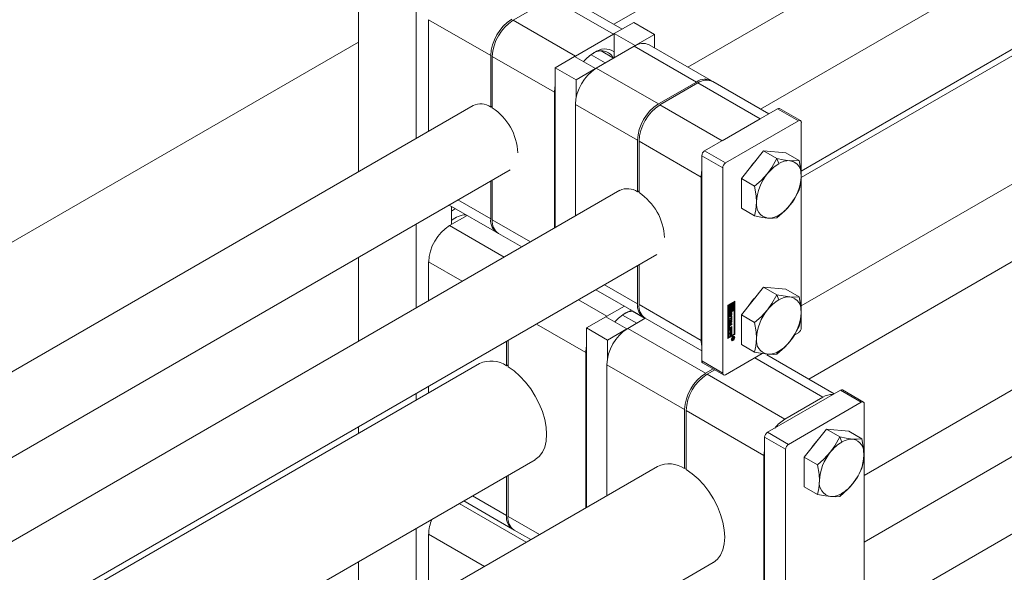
# Model space of a CAD drawing. Header units: millimetres. Extents: x 525 to 29324, y 175 to 20618.
# Tile 275 of 588: x 13758 to 14024, y 13848 to 13998. Entities that reach past the tile are written whole.
import ezdxf

# ---------------------------------------------------------------- set-up
doc = ezdxf.new("R2010")
doc.units = ezdxf.units.MM
doc.linetypes.add('SLD-Centrada-doble', pattern=[12.7, 6.35, -1.27, 1.27, -1.27, 1.27, -1.27])
doc.linetypes.add('SLD-Continua', pattern=[0])

msp = doc.modelspace()

# ---------------------------------------------------------------- linework, layer by layer
at = {"color": 7, "linetype": 'SLD-Continua', "lineweight": 18, "ltscale": 35}
for p, q in [((14276.81, 14203.07), (13918.69, 13996.33)), ((13938.69, 13984.79), (14286.81, 14185.75)), ((14316.4, 14180.21), (13958.29, 13973.47)), ((13969.3, 13956.74), (14326.4, 14162.89)), ((14208.93, 14093.32), (13969.3, 13954.98)), ((14208.93, 14093.32), (13969.3, 13954.98)), ((13849.8, 14073.21), (13849.8, 13956.56)), ((13969.3, 13920.34), (14223.93, 14067.33)), ((13969.3, 13920.34), (14223.93, 14067.33)), ((13865.36, 14064.23), (13865.36, 13965.54)), ((14257.02, 14065.56), (13971.32, 13900.63)), ((13986.27, 13874.62), (14272.02, 14039.58)), ((13901.81, 14003.37), (13891.55, 13997.46)), ((13920.91, 13995.05), (13905.81, 14003.77)), ((13868.71, 13997.58), (13868.71, 13967.48)), ((13924.05, 13996.86), (13918.81, 13993.84)), ((13929.7, 13993.6), (13924.05, 13996.86)), ((13849.8, 13991.55), (13302.14, 13675.4)), ((13849.8, 13991.55), (13302.14, 13675.4)), ((13849.8, 13991.55), (13302.14, 13675.4)), ((13849.8, 13991.55), (13302.14, 13675.4)), ((13849.8, 13991.55), (13302.14, 13675.4)), ((13918.57, 13993.7), (13908.31, 13987.78)), ((13918.57, 13993.7), (13918.81, 13993.84)), ((13924.47, 13990.58), (13918.81, 13993.84)), ((13918.81, 13993.84), (13918.81, 13987.31)), ((13924.47, 13990.58), (13929.7, 13993.6)), ((13929.7, 13993.6), (13929.7, 13989.98)), ((13913.97, 13984.52), (13924.22, 13990.43)), ((13918.62, 13987.2), (13915.25, 13989.14)), ((13924.47, 13990.58), (13924.47, 13990.57)), ((13944.98, 13981.16), (13928.22, 13990.83)), ((13885.47, 13974.02), (13885.47, 13987.9)), ((13885.9, 13987.66), (13885.9, 13973.77)), ((13908.06, 13987.64), (13902.83, 13984.62)), ((13913.72, 13984.37), (13908.06, 13987.64)), ((13908.07, 13987.64), (13908.31, 13987.78)), ((13916.38, 13985.91), (13912.55, 13988.12)), ((13908.49, 13981.35), (13902.83, 13984.62)), ((13902.83, 13984.62), (13902.83, 13941.46)), ((13908.49, 13981.35), (13913.72, 13984.37)), ((13913.72, 13984.37), (13913.72, 13984.37)), ((13908.49, 13976.44), (13908.49, 13981.35)), ((13960.51, 13972.19), (13945.4, 13980.91)), ((13930.73, 13974.84), (13940.98, 13980.76)), ((13941.4, 13980.51), (13931.15, 13974.6)), ((13902.66, 13977.98), (13902.66, 13941.36)), ((13880.7, 13974.4), (12858.03, 13384.03)), ((13885.47, 13974.02), (13885.9, 13974.26)), ((13908.31, 13974.72), (13908.31, 13944.62)), ((13962.87, 13973.56), (13943.21, 13962.21)), ((13969.07, 13970.34), (13963.42, 13973.61)), ((13958.16, 13970.84), (13947.91, 13964.92)), ((13948.86, 13958.94), (13968.52, 13970.29)), ((13969.3, 13969.84), (13969.3, 13914.48)), ((13925.07, 13951.16), (13925.07, 13965.04)), ((13925.49, 13964.8), (13925.49, 13950.91)), ((13942.43, 13960.86), (13942.43, 13905.5)), ((13959.12, 13962.18), (13953.11, 13954.7)), ((13959.12, 13962.18), (13962.68, 13960.12)), ((13965.13, 13961.64), (13959.12, 13962.18)), ((13965.13, 13961.64), (13968.69, 13959.58)), ((12878.03, 13372.48), (13890.68, 13957.07)), ((13948.09, 13957.59), (13948.09, 13902.23)), ((13942.25, 13955.12), (13942.25, 13911.03)), ((13953.11, 13954.7), (13956.67, 13952.64)), ((13953.11, 13954.7), (13953.11, 13946.69)), ((13885.47, 13943.81), (13885.47, 13954.06)), ((13885.9, 13954.31), (13885.9, 13943.56)), ((13920.29, 13951.54), (12897.63, 13361.17)), ((13925.07, 13951.16), (13925.49, 13951.4)), ((13874.25, 13947.58), (13887.13, 13940.15)), ((13874.9, 13947.21), (13874.9, 13942.36)), ((13875.92, 13946.62), (13874.9, 13945.95)), ((13953.11, 13946.69), (13956.67, 13944.63)), ((13874.37, 13942.05), (13879.1, 13944.78)), ((13986.27, 13856.65), (14141.56, 13946.29)), ((14174.64, 13944.51), (13986.27, 13835.77)), ((13865.36, 13942.45), (13865.36, 13919.83)), ((13887.55, 13939.9), (13893.84, 13936.27)), ((12908.64, 13344.43), (13930.28, 13934.21)), ((13849.8, 13933.47), (13849.8, 13910.84)), ((13868.71, 13932.25), (13868.71, 13921.76)), ((13925.07, 13920.95), (13925.07, 13931.2)), ((13925.49, 13931.45), (13925.49, 13920.7)), ((13959.12, 13925.43), (13953.11, 13917.96)), ((13959.12, 13925.43), (13962.68, 13923.38)), ((13965.13, 13924.9), (13959.12, 13925.43)), ((13913.84, 13924.72), (13926.73, 13917.29)), ((13965.13, 13924.9), (13968.69, 13922.84)), ((13921.53, 13920.29), (13916.8, 13917.56)), ((13949.5, 13920.52), (13951.36, 13921.59)), ((13949.5, 13911.54), (13949.5, 13920.52)), ((13949.71, 13920.6), (13949.53, 13920.5)), ((13949.53, 13920.5), (13949.53, 13918.62)), ((13949.53, 13920.5), (13949.68, 13920.42)), ((13949.85, 13920.52), (13949.68, 13920.42)), ((13949.68, 13920.42), (13949.68, 13918.54)), ((13949.71, 13920.6), (13949.85, 13920.52)), ((13949.85, 13918.85), (13949.85, 13920.52)), ((13950.2, 13920.89), (13950.03, 13920.79)), ((13950.03, 13920.79), (13950.03, 13920.31)), ((13950.03, 13920.79), (13950.17, 13920.7)), ((13950.03, 13920.31), (13950.17, 13920.23)), ((13950.34, 13920.81), (13950.17, 13920.7)), ((13950.17, 13920.7), (13950.17, 13920.23)), ((13950.2, 13920.89), (13950.34, 13920.81)), ((13950.34, 13920.2), (13950.34, 13920.81)), ((13951.04, 13921.37), (13950.38, 13920.99)), ((13950.38, 13920.99), (13950.38, 13920.38)), ((13950.38, 13920.99), (13950.52, 13920.91)), ((13950.38, 13920.38), (13950.52, 13920.3)), ((13951.18, 13921.29), (13950.52, 13920.91)), ((13950.52, 13920.91), (13950.52, 13920.3)), ((13950.69, 13920.81), (13951.01, 13920.99)), ((13950.69, 13920.53), (13950.69, 13920.81)), ((13950.77, 13920.5), (13950.69, 13920.55)), ((13950.87, 13920.91), (13950.87, 13920.39)), ((13950.87, 13919.95), (13950.87, 13919.39)), ((13951.01, 13920.99), (13951.01, 13919.31)), ((13951.04, 13921.37), (13951.18, 13921.29)), ((13951.18, 13919.41), (13951.18, 13921.29)), ((13951.22, 13912.69), (13951.22, 13921.51)), ((13951.36, 13921.59), (13951.36, 13912.61)), ((13916.55, 13917.42), (13911.32, 13914.4)), ((13916.55, 13917.41), (13916.8, 13917.56)), ((13922.21, 13914.15), (13916.55, 13917.42)), ((13924.87, 13915.69), (13921.03, 13917.9)), ((13927.11, 13916.98), (13923.74, 13918.92)), ((13927.08, 13916.96), (13926.99, 13917.14)), ((13951.04, 13919.29), (13949.53, 13918.42)), ((13949.53, 13918.62), (13949.68, 13918.54)), ((13949.53, 13918.42), (13949.53, 13911.93)), ((13949.68, 13918.34), (13949.53, 13918.42)), ((13951.18, 13919.21), (13949.68, 13918.34)), ((13949.68, 13918.54), (13950.34, 13918.93)), ((13949.68, 13918.34), (13949.68, 13911.84)), ((13949.75, 13917.52), (13949.75, 13918.03)), ((13949.77, 13916.84), (13950.33, 13917.16)), ((13949.8, 13918.18), (13949.8, 13917.75)), ((13949.81, 13917.7), (13949.95, 13917.62)), ((13949.82, 13917.68), (13949.96, 13917.6)), ((13949.84, 13918.29), (13949.97, 13918.21)), ((13950.03, 13919.11), (13949.85, 13919.01)), ((13950.17, 13919.03), (13949.85, 13918.85)), ((13949.85, 13918.3), (13949.99, 13918.22)), ((13949.85, 13918.3), (13949.99, 13918.22)), ((13949.94, 13918.1), (13949.94, 13917.67)), ((13949.95, 13919.41), (13950.09, 13919.33)), ((13949.99, 13918.43), (13949.99, 13918.22)), ((13949.99, 13918.22), (13949.99, 13918.22)), ((13950.03, 13919.37), (13950.03, 13919.11)), ((13950.03, 13919.11), (13950.17, 13919.03)), ((13950.04, 13917.72), (13950.05, 13918.2)), ((13950.08, 13918.35), (13950.07, 13917.86)), ((13950.12, 13918.44), (13950.25, 13918.36)), ((13950.14, 13918.46), (13950.27, 13918.38)), ((13950.29, 13918.39), (13950.15, 13918.47)), ((13950.2, 13919.62), (13950.16, 13919.61)), ((13950.17, 13919.31), (13950.17, 13919.03)), ((13950.2, 13919.62), (13950.34, 13919.53)), ((13950.22, 13918.26), (13950.21, 13917.78)), ((13950.27, 13917.56), (13950.27, 13917.77)), ((13950.31, 13917.89), (13950.31, 13918.32)), ((13950.33, 13917.53), (13950.51, 13917.64)), ((13950.33, 13917.16), (13950.33, 13917.53)), ((13950.34, 13918.93), (13950.34, 13919.53)), ((13950.36, 13917.56), (13950.36, 13916.69)), ((13950.37, 13918.55), (13950.37, 13918.04)), ((13950.38, 13919.72), (13950.38, 13919.11)), ((13950.38, 13919.72), (13950.52, 13919.64)), ((13950.38, 13919.11), (13950.52, 13919.03)), ((13950.51, 13918.47), (13950.51, 13917.96)), ((13950.51, 13917.64), (13950.51, 13916.61)), ((13950.52, 13919.64), (13950.52, 13919.03)), ((13950.52, 13919.03), (13950.69, 13919.13)), ((13950.69, 13919.13), (13950.69, 13919.61)), ((13950.87, 13919.39), (13951.01, 13919.31)), ((13951.01, 13919.31), (13951.18, 13919.41)), ((13951.04, 13919.29), (13951.18, 13919.21)), ((13951.18, 13912.71), (13951.18, 13919.21)), ((13953.11, 13917.96), (13956.67, 13915.9)), ((13953.11, 13917.96), (13953.11, 13909.94)), ((13922.45, 13914.29), (13927.18, 13917.02)), ((13927.15, 13917.04), (13942.43, 13908.22)), ((13949.75, 13914.31), (13949.75, 13914.89)), ((13950.19, 13916.97), (13949.77, 13916.73)), ((13950.33, 13916.88), (13949.77, 13916.56)), ((13949.77, 13916.56), (13949.77, 13916.84)), ((13949.77, 13916.45), (13950.51, 13916.43)), ((13949.77, 13916.16), (13949.77, 13916.45)), ((13949.77, 13916.22), (13949.9, 13916.15)), ((13949.9, 13916.15), (13949.77, 13916.16)), ((13950.36, 13916.11), (13949.77, 13915.4)), ((13950.51, 13916.03), (13949.77, 13915.15)), ((13949.77, 13915.45), (13949.9, 13915.6)), ((13949.77, 13915.15), (13949.77, 13915.45)), ((13949.79, 13914.98), (13949.79, 13914.59)), ((13949.81, 13914.55), (13949.95, 13914.46)), ((13950.36, 13914.56), (13949.84, 13914.26)), ((13950.36, 13915.4), (13949.86, 13915.11)), ((13949.9, 13915.6), (13949.9, 13916.15)), ((13949.92, 13916.23), (13949.92, 13915.87)), ((13950.21, 13916.22), (13949.92, 13916.23)), ((13949.92, 13916.23), (13950.06, 13916.15)), ((13949.92, 13915.87), (13950.06, 13915.78)), ((13949.93, 13914.9), (13949.93, 13914.51)), ((13949.98, 13915.29), (13950.51, 13915.59)), ((13950.51, 13914.48), (13949.98, 13914.18)), ((13950.51, 13915.31), (13950, 13915.02)), ((13950, 13914.47), (13950.51, 13914.76)), ((13950.06, 13916.15), (13950.06, 13915.78)), ((13950.35, 13916.13), (13950.06, 13916.15)), ((13950.06, 13915.78), (13950.35, 13916.13)), ((13950.19, 13916.97), (13950.33, 13916.88)), ((13950.21, 13916.22), (13950.35, 13916.13)), ((13950.33, 13916.51), (13950.33, 13916.88)), ((13950.36, 13916.69), (13950.33, 13916.67)), ((13950.51, 13916.61), (13950.33, 13916.51)), ((13950.36, 13916.69), (13950.51, 13916.61)), ((13950.36, 13916.43), (13950.36, 13916.11)), ((13950.36, 13916.11), (13950.51, 13916.03)), ((13950.36, 13915.51), (13950.36, 13915.4)), ((13950.36, 13915.4), (13950.51, 13915.31)), ((13950.36, 13914.68), (13950.36, 13914.56)), ((13950.36, 13914.56), (13950.51, 13914.48)), ((13950.51, 13916.43), (13950.51, 13916.03)), ((13950.51, 13915.59), (13950.51, 13915.31)), ((13950.51, 13914.76), (13950.51, 13914.48)), ((13916.97, 13911.13), (13911.32, 13914.4)), ((13911.32, 13914.4), (13911.32, 13865.99)), ((13916.97, 13911.13), (13922.21, 13914.15)), ((13922.21, 13914.15), (13922.21, 13914.14)), ((13949.5, 13911.7), (13951.22, 13912.69)), ((13951.36, 13912.61), (13949.5, 13911.54)), ((13949.53, 13911.93), (13949.68, 13911.84)), ((13949.68, 13911.84), (13951.18, 13912.71)), ((13949.77, 13913.96), (13950.51, 13914.39)), ((13949.77, 13913.69), (13949.77, 13913.96)), ((13949.88, 13913.92), (13949.77, 13913.85)), ((13950.02, 13913.83), (13949.77, 13913.69)), ((13949.77, 13912.96), (13950.51, 13913.38)), ((13949.77, 13912.69), (13949.77, 13912.96)), ((13949.88, 13912.91), (13949.77, 13912.85)), ((13950.02, 13912.83), (13949.77, 13912.69)), ((13949.88, 13913.92), (13950.02, 13913.83)), ((13949.88, 13912.91), (13950.02, 13912.83)), ((13950.02, 13913.22), (13950.02, 13913.83)), ((13950.06, 13913.4), (13950.02, 13913.38)), ((13950.2, 13913.32), (13950.02, 13913.22)), ((13950.02, 13912.21), (13950.02, 13912.83)), ((13950.06, 13912.4), (13950.02, 13912.37)), ((13950.2, 13912.31), (13950.02, 13912.21)), ((13950.19, 13914.09), (13950.06, 13914.02)), ((13950.06, 13914.02), (13950.06, 13913.4)), ((13950.06, 13914.02), (13950.2, 13913.94)), ((13950.06, 13913.4), (13950.2, 13913.32)), ((13950.19, 13913.09), (13950.06, 13913.01)), ((13950.06, 13913.01), (13950.06, 13912.4)), ((13950.06, 13913.01), (13950.2, 13912.93)), ((13950.06, 13912.4), (13950.2, 13912.31)), ((13950.19, 13914.09), (13950.33, 13914.01)), ((13950.19, 13913.09), (13950.33, 13913)), ((13950.33, 13914.01), (13950.2, 13913.94)), ((13950.2, 13913.94), (13950.2, 13913.32)), ((13950.33, 13913), (13950.2, 13912.93)), ((13950.2, 13912.93), (13950.2, 13912.31)), ((13950.33, 13913.36), (13950.33, 13914.01)), ((13950.36, 13913.54), (13950.33, 13913.52)), ((13950.51, 13913.46), (13950.33, 13913.36)), ((13950.33, 13912.35), (13950.33, 13913)), ((13950.36, 13912.54), (13950.33, 13912.52)), ((13950.51, 13912.46), (13950.33, 13912.35)), ((13950.36, 13914.3), (13950.36, 13913.54)), ((13950.36, 13913.54), (13950.51, 13913.46)), ((13950.36, 13913.3), (13950.36, 13912.54)), ((13950.36, 13912.54), (13950.51, 13912.46)), ((13950.51, 13914.39), (13950.51, 13913.46)), ((13950.51, 13913.38), (13950.51, 13912.46)), ((13950.58, 13911.55), (13951.09, 13911.84)), ((13950.96, 13912.05), (13950.86, 13912.08)), ((13951.1, 13911.97), (13950.96, 13912.05)), ((13951.09, 13911.84), (13951.09, 13911.65)), ((13951.36, 13912.61), (13951.22, 13912.69)), ((13967.4, 13912.49), (13968.52, 13913.13)), ((13889.72, 13904.2), (13889.72, 13910.79)), ((13890.14, 13911.04), (13890.14, 13903.96)), ((13916.97, 13906.22), (13916.97, 13911.13)), ((13950.37, 13911.24), (13950.44, 13911.17)), ((13950.44, 13911.17), (13950.59, 13911.08)), ((13950.82, 13911.57), (13950.58, 13911.44)), ((13950.58, 13911.28), (13950.82, 13911.57)), ((13950.58, 13911.44), (13950.58, 13911.55)), ((13950.78, 13911.41), (13950.58, 13911.15)), ((13950.58, 13911.15), (13950.58, 13911.28)), ((13950.71, 13911.44), (13950.78, 13911.41)), ((13950.72, 13911.63), (13950.82, 13911.57)), ((13950.74, 13911.64), (13950.84, 13911.59)), ((13950.77, 13911.52), (13950.87, 13911.46)), ((13950.77, 13911.52), (13950.86, 13911.47)), ((13950.78, 13911.44), (13950.93, 13911.36)), ((13950.82, 13911.57), (13950.84, 13911.56)), ((13951.01, 13911.68), (13950.84, 13911.59)), ((13950.84, 13911.59), (13950.84, 13911.56)), ((13950.91, 13911.74), (13951.01, 13911.68)), ((13950.95, 13911.76), (13950.95, 13911.73)), ((13951, 13911.61), (13951.01, 13911.62)), ((13951.01, 13911.64), (13951.01, 13911.68)), ((13951.01, 13911.62), (13951.01, 13911.64)), ((13953.11, 13909.94), (13956.67, 13907.88)), ((13911.14, 13907.76), (13911.14, 13865.89)), ((13948.86, 13901.78), (13958.76, 13907.49)), ((13978.18, 13896.66), (13960.02, 13907.15)), ((13882.43, 13904.83), (12908.64, 13342.67)), ((13882.43, 13904.83), (12908.64, 13342.67)), ((13889.72, 13904.2), (13890.14, 13904.45)), ((13916.8, 13904.5), (13916.8, 13869.15)), ((13942.66, 13904.99), (13948.31, 13901.73)), ((13943.46, 13902.17), (13945.5, 13903.35)), ((13945.93, 13903.11), (13943.88, 13901.93)), ((13868.71, 13898.67), (13868.71, 13896.91)), ((13865.36, 13896.73), (13865.36, 13894.97)), ((13979.84, 13897.62), (13960.18, 13886.27)), ((13986.04, 13894.41), (13980.39, 13897.67)), ((13975.13, 13895.72), (13964.88, 13889.8)), ((13965.84, 13883), (13985.49, 13894.35)), ((13986.27, 13893.9), (13986.27, 13827.93)), ((13937.8, 13876.45), (13937.8, 13892.37)), ((13938.22, 13892.13), (13938.22, 13876.2)), ((13849.8, 13887.75), (13849.8, 13885.99)), ((13976.09, 13887.06), (13970.08, 13879.58)), ((13976.09, 13887.06), (13979.65, 13885)), ((13982.1, 13886.52), (13976.09, 13887.06)), ((13982.1, 13886.52), (13985.66, 13884.46)), ((13959.4, 13884.92), (13959.4, 13818.95)), ((13959.22, 13880), (13959.22, 13823.66)), ((13965.06, 13881.66), (13965.06, 13815.68)), ((12908.64, 13308.03), (13897.43, 13878.85)), ((12908.64, 13308.03), (13897.43, 13878.85)), ((13970.08, 13879.58), (13973.64, 13877.52)), ((13970.08, 13879.58), (13970.08, 13871.57)), ((13930.51, 13877.07), (12910.66, 13288.32)), ((13890.14, 13874.64), (13890.14, 13863.54)), ((13937.8, 13876.45), (13938.22, 13876.69)), ((13889.72, 13863.79), (13889.72, 13874.39)), ((13970.08, 13871.57), (13973.64, 13869.51)), ((13878.19, 13867.74), (13891.37, 13860.13)), ((13865.36, 13860.33), (13865.36, 13839.46)), ((13868.71, 13858.76), (13868.71, 13841.39)), ((13891.8, 13859.88), (13896.27, 13857.3)), ((12925.61, 13262.31), (13945.51, 13851.09)), ((13849.8, 13851.35), (13849.8, 13830.48))]:
    msp.add_line(p, q, dxfattribs=at)
at = {"color": 8, "linetype": 'SLD-Centrada-doble', "lineweight": 18, "ltscale": 35}
for p, q in [((13918.57, 13993.7), (13901.81, 14003.37)), ((13868.71, 13997.58), (13885.47, 13987.9)), ((13908.31, 13987.78), (13891.55, 13997.46)), ((13924.22, 13990.43), (13940.98, 13980.76)), ((13902.66, 13977.98), (13885.9, 13987.66)), ((13913.97, 13984.52), (13930.73, 13974.84)), ((13958.16, 13970.84), (13941.4, 13980.51)), ((13908.31, 13974.72), (13925.07, 13965.04)), ((13947.91, 13964.92), (13931.15, 13974.6)), ((13968.52, 13970.29), (13962.87, 13973.56)), ((13942.25, 13955.12), (13925.49, 13964.8)), ((13948.09, 13957.59), (13942.43, 13960.86)), ((13948.86, 13958.94), (13943.21, 13962.21)), ((13962.68, 13960.12), (13963.22, 13958.74)), ((13876.59, 13948.94), (13885.47, 13943.81)), ((13963.22, 13944.86), (13962.68, 13944.09)), ((13874.37, 13942.05), (13889.11, 13933.54)), ((13896.19, 13937.62), (13885.9, 13943.56)), ((13868.71, 13932.25), (13877.8, 13927.01)), ((13916.19, 13926.08), (13925.07, 13920.95)), ((13962.68, 13923.38), (13963.22, 13921.99)), ((13916.8, 13917.56), (13909.12, 13921.99)), ((13942.25, 13911.03), (13925.49, 13920.7)), ((13949.8, 13918.22), (13949.94, 13918.14)), ((13949.8, 13918.18), (13949.94, 13918.1)), ((13949.8, 13917.75), (13949.94, 13917.67)), ((13949.82, 13918.26), (13949.96, 13918.18)), ((13949.98, 13917.39), (13949.84, 13917.47)), ((13950.07, 13917.86), (13950.21, 13917.78)), ((13950.08, 13918.35), (13950.22, 13918.26)), ((13950.09, 13918.37), (13950.22, 13918.29)), ((13950.1, 13918.4), (13950.23, 13918.33)), ((13950.14, 13918.46), (13950.27, 13918.38)), ((13950.28, 13917.56), (13950.27, 13917.57)), ((13950.37, 13918.55), (13950.51, 13918.47)), ((13950.37, 13918.04), (13950.51, 13917.96)), ((13911.14, 13907.76), (13897.8, 13915.46)), ((13949.79, 13914.98), (13949.93, 13914.9)), ((13949.79, 13914.59), (13949.93, 13914.51)), ((13949.86, 13915.11), (13950, 13915.02)), ((13922.45, 13914.29), (13943.46, 13902.17)), ((13949.84, 13914.26), (13949.98, 13914.18)), ((13950.84, 13911.95), (13950.75, 13912)), ((13950.84, 13910.99), (13950.71, 13911.06)), ((13950.92, 13911.35), (13950.78, 13911.44)), ((13950.94, 13911.36), (13950.79, 13911.44)), ((13950.79, 13911.37), (13950.85, 13911.33)), ((13950.95, 13911.73), (13951.09, 13911.65)), ((13950.97, 13911.5), (13951.03, 13911.46)), ((13951, 13911.61), (13951.08, 13911.57)), ((13963.22, 13908.11), (13962.68, 13907.35)), ((13916.8, 13904.5), (13937.8, 13892.37)), ((13948.09, 13902.23), (13942.43, 13905.5)), ((13975.13, 13895.72), (13956.75, 13906.33)), ((13964.88, 13889.8), (13943.88, 13901.93)), ((13985.49, 13894.35), (13979.84, 13897.62)), ((13959.22, 13880), (13938.22, 13892.13)), ((13965.84, 13883), (13960.18, 13886.27)), ((13965.06, 13881.66), (13959.4, 13884.92)), ((13979.65, 13885), (13980.19, 13883.62)), ((13980.19, 13869.74), (13979.65, 13868.97)), ((13876.99, 13867.05), (13895.07, 13856.61)), ((13880.53, 13869.09), (13889.72, 13863.79)), ((13898.61, 13858.65), (13890.14, 13863.54)), ((13868.71, 13858.76), (13883.76, 13850.08))]:
    msp.add_line(p, q, dxfattribs=at)
at = {"color": 7, "linetype": 'SLD-Continua', "lineweight": 18, "ltscale": 35, "flags": 128}
for points in [[(13902.66, 13977.98), (13902.76, 13979.32), (13902.83, 13979.71)], [(13962.68, 13960.12), (13961.38, 13957.71), (13960.21, 13956.07)], [(13966.22, 13959.54), (13964.43, 13959.78), (13962.68, 13960.12)], [(13968.69, 13959.58), (13967.39, 13959.49), (13966.22, 13959.54)], [(13969.23, 13955.27), (13969.06, 13957.53), (13968.69, 13959.58)], [(13942.25, 13955.12), (13942.36, 13956.46), (13942.43, 13956.85)], [(13960.21, 13956.07), (13958.42, 13954.15), (13956.67, 13952.64)], [(13968.69, 13951.57), (13969.13, 13953.63), (13969.23, 13955.27)], [(13956.67, 13952.64), (13957.11, 13950.08), (13957.21, 13948.33)], [(13966.22, 13947.52), (13967.68, 13949.64), (13968.69, 13951.57)], [(13957.21, 13948.33), (13957.04, 13946.25), (13956.67, 13944.63)], [(13962.68, 13944.09), (13964.85, 13946), (13966.22, 13947.52)], [(13956.67, 13944.63), (13958.84, 13944.22), (13960.21, 13944.05)], [(13960.21, 13944.05), (13961.67, 13944), (13962.68, 13944.09)], [(13962.68, 13923.38), (13961.38, 13920.97), (13960.21, 13919.33)], [(13966.22, 13922.8), (13964.43, 13923.04), (13962.68, 13923.38)], [(13968.69, 13922.84), (13967.39, 13922.74), (13966.22, 13922.8)], [(13969.23, 13918.52), (13969.06, 13920.78), (13968.69, 13922.84)], [(13950.17, 13920.23), (13950.08, 13920.09), (13950.01, 13919.94), (13949.97, 13919.78), (13949.95, 13919.64), (13949.97, 13919.52), (13950.01, 13919.41), (13950.08, 13919.34), (13950.17, 13919.31)], [(13950.34, 13919.53), (13950.26, 13919.53), (13950.19, 13919.57), (13950.14, 13919.64), (13950.13, 13919.74), (13950.14, 13919.86), (13950.19, 13919.98), (13950.26, 13920.1), (13950.34, 13920.2)], [(13950.52, 13920.3), (13950.6, 13920.3), (13950.67, 13920.26), (13950.71, 13920.19), (13950.73, 13920.09), (13950.71, 13919.97), (13950.67, 13919.85), (13950.6, 13919.73), (13950.52, 13919.64)], [(13950.69, 13919.61), (13950.78, 13919.75), (13950.85, 13919.9), (13950.89, 13920.05), (13950.91, 13920.19), (13950.89, 13920.32), (13950.85, 13920.42), (13950.78, 13920.49), (13950.69, 13920.53)], [(13921.92, 13918.48), (13923.3, 13919.12), (13923.46, 13919.17)], [(13949.76, 13917.44), (13949.79, 13917.45), (13949.84, 13917.47)], [(13949.81, 13918.23), (13949.8, 13918.23), (13949.8, 13918.22)], [(13950.37, 13918.55), (13950.36, 13918.6), (13950.35, 13918.63)], [(13960.21, 13919.33), (13958.42, 13917.4), (13956.67, 13915.9)], [(13968.69, 13914.82), (13969.13, 13916.89), (13969.23, 13918.52)], [(13956.67, 13915.9), (13957.11, 13913.34), (13957.21, 13911.58)], [(13966.22, 13910.78), (13967.68, 13912.89), (13968.69, 13914.82)], [(13949.76, 13914.23), (13949.79, 13914.24), (13949.84, 13914.26)], [(13950.84, 13910.99), (13950.66, 13910.92), (13950.51, 13910.95), (13950.41, 13911.07), (13950.37, 13911.26), (13950.41, 13911.48), (13950.51, 13911.72), (13950.66, 13911.92), (13950.84, 13912.07)], [(13950.84, 13911.95), (13950.7, 13911.83), (13950.59, 13911.68), (13950.51, 13911.49), (13950.48, 13911.32), (13950.51, 13911.17), (13950.59, 13911.08), (13950.7, 13911.06), (13950.84, 13911.11)], [(13950.84, 13912.07), (13951.02, 13912.13), (13951.17, 13912.1), (13951.27, 13911.98), (13951.31, 13911.8), (13951.27, 13911.57), (13951.17, 13911.34), (13951.02, 13911.13), (13950.84, 13910.99)], [(13950.84, 13911.11), (13950.98, 13911.22), (13951.1, 13911.38), (13951.18, 13911.56), (13951.2, 13911.74), (13951.18, 13911.88), (13951.1, 13911.97), (13950.98, 13911.99), (13950.84, 13911.95)], [(13951.09, 13912.13), (13951.13, 13912.07), (13951.17, 13911.9)], [(13911.14, 13907.76), (13911.25, 13909.1), (13911.32, 13909.48)], [(13942.43, 13909.51), (13942.36, 13909.82), (13942.25, 13911.03)], [(13950.68, 13911.06), (13950.52, 13911.01), (13950.45, 13911.01)], [(13950.95, 13911.72), (13950.95, 13911.72), (13950.95, 13911.73)], [(13957.21, 13911.58), (13957.04, 13909.51), (13956.67, 13907.88)], [(13962.68, 13907.35), (13964.85, 13909.25), (13966.22, 13910.78)], [(13956.67, 13907.88), (13958.84, 13907.48), (13960.21, 13907.31)], [(13960.21, 13907.31), (13961.67, 13907.26), (13962.68, 13907.35)], [(13890.14, 13903.96), (13891.77, 13902.83), (13893.37, 13901.44), (13894.87, 13899.82), (13896.26, 13898), (13897.5, 13896.04), (13898.56, 13893.97), (13899.41, 13891.86), (13900.03, 13889.74), (13900.41, 13887.68), (13900.53, 13885.71), (13900.41, 13883.9), (13900.03, 13882.27), (13899.41, 13880.87), (13898.56, 13879.73), (13897.5, 13878.89), (13897.43, 13878.85)], [(13979.65, 13885), (13978.35, 13882.59), (13977.18, 13880.95)], [(13983.19, 13884.42), (13981.4, 13884.66), (13979.65, 13885)], [(13985.66, 13884.46), (13984.36, 13884.37), (13983.19, 13884.42)], [(13986.2, 13880.15), (13986.03, 13882.41), (13985.66, 13884.46)], [(13959.22, 13880), (13959.33, 13881.34), (13959.4, 13881.73)], [(13977.18, 13880.95), (13975.39, 13879.03), (13973.64, 13877.52)], [(13985.66, 13876.45), (13986.1, 13878.51), (13986.2, 13880.15)], [(13973.64, 13877.52), (13974.08, 13874.96), (13974.18, 13873.21)], [(13938.22, 13876.2), (13939.86, 13875.07), (13941.45, 13873.68), (13942.96, 13872.06), (13944.35, 13870.24), (13945.59, 13868.28), (13946.64, 13866.22), (13947.49, 13864.1), (13948.11, 13861.99), (13948.49, 13859.92), (13948.62, 13857.96), (13948.49, 13856.14), (13948.11, 13854.51), (13947.49, 13853.11), (13946.64, 13851.98), (13945.59, 13851.13), (13945.51, 13851.09)], [(13983.19, 13872.4), (13984.65, 13874.52), (13985.66, 13876.45)], [(13974.18, 13873.21), (13974.01, 13871.13), (13973.64, 13869.51)], [(13979.65, 13868.97), (13981.82, 13870.88), (13983.19, 13872.4)], [(13973.64, 13869.51), (13975.81, 13869.1), (13977.18, 13868.93)], [(13977.18, 13868.93), (13978.64, 13868.88), (13979.65, 13868.97)]]:
    msp.add_lwpolyline(points, dxfattribs=at)
at = {"color": 7, "linetype": 'SLD-Continua', "lineweight": 18, "ltscale": 1225}
for centre, radius, start, end in [((13897.75, 13987.34), 12.29, 122.6055, 177.3945), ((13898.18, 13987.1), 12.29, 122.6055, 177.3945), ((13915.27, 13985.41), 3.77, 28.7916, 125.5902), ((13916.3, 13985.02), 4.66, 57.3068, 127.8889), ((13926.57, 13987.16), 4.02, 65.6929, 125.6176), ((13920.04, 13977.74), 12.79, 121.0624, 138.3494), ((13920.59, 13974.16), 12.29, 122.6055, 177.3945), ((13943.28, 13977.79), 3.76, 59.4865, 127.6924), ((13943.75, 13977.24), 4.02, 65.6929, 125.6176), ((13882.74, 13969.95), 4.9, 56.137, 114.8746), ((13877.54, 13961.04), 15.23, 2.2971, 56.7101), ((13937.35, 13964.48), 12.29, 122.6055, 177.3945), ((13937.78, 13964.24), 12.29, 122.6055, 177.3945), ((13963.19, 13973.11), 0.553, 65.6929, 125.6176), ((13968.83, 13969.92), 0.48, 350.786, 129.2033), ((13944.12, 13960.78), 1.69, 122.6055, 177.3945), ((13949.78, 13957.52), 1.69, 122.6055, 177.3945), ((13965.71, 13950.44), 12.56, 134.5432, 147.2693), ((13968.93, 13949.26), 11.06, 121.1059, 142.0213), ((13966.01, 13954.33), 5.22, 87.6422, 122.3493), ((13965.54, 13955.87), 3.74, 350.7481, 79.4532), ((13970.24, 13947.73), 13.05, 140.2279, 177.3607), ((13956.2, 13955.87), 13.05, 320.2279, 357.3607), ((13922.34, 13947.09), 4.9, 56.137, 114.8746), ((13917.13, 13938.18), 15.23, 2.2971, 56.7101), ((13960.9, 13947.73), 3.74, 170.7481, 259.4532), ((13957.5, 13954.33), 11.06, 301.1059, 322.0213), ((13879.12, 13938.57), 6.41, 93.0729, 131.1567), ((13889.3, 13943.36), 3.86, 173.3016, 239.5173), ((13960.43, 13949.26), 5.22, 267.6422, 302.3493), ((13881, 13931.69), 12.29, 122.6055, 177.3945), ((13889.7, 13943.08), 3.84, 172.7442, 235.9436), ((13965.71, 13913.7), 12.56, 134.5432, 147.2693), ((13966.01, 13917.59), 5.22, 87.6422, 122.3493), ((13965.54, 13919.12), 3.74, 350.7481, 79.4532), ((13928.89, 13920.5), 3.84, 173.2357, 240.301), ((13929.3, 13920.22), 3.84, 172.7442, 235.9436), ((13950.93, 13919.63), 1.14, 143.1407, 162.3647), ((13950.05, 13920.14), 0.539, 307.7987, 17.5208), ((13968.93, 13912.52), 11.06, 121.1059, 142.0213), ((13928.52, 13907.52), 12.79, 121.0624, 138.3494), ((13924.21, 13913.46), 5.48, 93.516, 118.9746), ((13950.25, 13918), 0.5, 122.6055, 177.3945), ((13949.89, 13917.5), 0.142, 170.786, 309.2033), ((13950.01, 13918.18), 0.214, 168.96, 179.6994), ((13949.92, 13917.75), 0.125, 178.9775, 200.6736), ((13949.84, 13917.72), 0.0356, 198.3817, 238.9058), ((13949.6, 13917.86), 0.452, 301.6987, 325.4616), ((13950.08, 13919.63), 0.252, 205.0525, 239.1623), ((13950.14, 13918.1), 0.198, 156.2408, 168.9171), ((13950.16, 13918.1), 0.214, 168.96, 179.6994), ((13950.07, 13917.67), 0.125, 178.9775, 200.6736), ((13949.98, 13917.63), 0.0348, 198.094, 248.3533), ((13950.07, 13918.14), 0.117, 141.5229, 156.3081), ((13950.02, 13918.17), 0.0582, 122.5602, 140.4461), ((13949.97, 13917.62), 0.0245, 256.5501, 303.9277), ((13950.13, 13918.17), 0.296, 117.7442, 120.0101), ((13949.71, 13917.81), 0.501, 302.669, 356.5349), ((13949.95, 13917.66), 0.0653, 302.0994, 332.753), ((13949.85, 13917.72), 0.187, 330.7073, 343.3053), ((13949.79, 13917.74), 0.244, 343.3299, 356.1073), ((13949.63, 13917.88), 0.436, 337.9324, 357.7043), ((13950.55, 13918.18), 0.499, 122.5936, 177.5451), ((13950.3, 13918.34), 0.223, 176.7321, 178.8063), ((13950.14, 13918.45), 0.0165, 60.8285, 90.7076), ((13950.45, 13918.26), 0.227, 161.8668, 171.3235), ((13950.46, 13918.26), 0.238, 172.0888, 178.7075), ((13950.38, 13918.28), 0.156, 147.8178, 161.8496), ((13950.3, 13918.33), 0.0635, 121.8297, 149.7918), ((13950.28, 13918.37), 0.0206, 52.389, 127.2173), ((13950.29, 13918.35), 0.041, 118.332, 120.0043), ((13950.24, 13917.82), 0.06, 301.3502, 324.6924), ((13950.13, 13917.82), 0.295, 297.4329, 300.0139), ((13950.37, 13918.49), 0.142, 350.786, 129.2033), ((13950.01, 13917.98), 0.5, 302.6055, 357.3945), ((13950.18, 13917.86), 0.125, 323.394, 341.5511), ((13950.26, 13918.35), 0.0505, 12.2492, 47.6338), ((13950.13, 13917.88), 0.187, 339.7228, 351.086), ((13950.18, 13918.32), 0.135, 359.4509, 14.9773), ((13949.9, 13918.06), 0.465, 330.3817, 358.1009), ((13950.1, 13917.89), 0.21, 350.3584, 359.7695), ((13970.24, 13910.98), 13.05, 140.2279, 177.3607), ((13956.2, 13919.12), 13.05, 320.2279, 357.3607), ((13950.24, 13914.87), 0.492, 122.6055, 177.3945), ((13949.95, 13914.97), 0.158, 122.6055, 177.3945), ((13949.84, 13914.59), 0.0516, 174.3796, 234.302), ((13950.09, 13914.89), 0.158, 122.6055, 177.3945), ((13949.98, 13914.5), 0.0448, 170.786, 309.2033), ((13967.61, 13914.56), 1.69, 302.6055, 357.3945), ((13929.08, 13903.94), 12.29, 122.6055, 177.3945), ((13949.89, 13914.29), 0.14, 170.786, 309.2033), ((13950.7, 13911.58), 0.171, 289.098, 300.3725), ((13950.7, 13911.6), 0.182, 296.1287, 300.0349), ((13950.68, 13911.61), 0.206, 299.9984, 300.6484), ((13950.86, 13911.41), 0.0808, 184.8258, 263.5093), ((13950.67, 13911.65), 0.242, 300.578, 314.5941), ((13950.98, 13911.55), 0.142, 175.5376, 214.4658), ((13950.85, 13911.47), 0.134, 268.3293, 302.26), ((13950.89, 13911.51), 0.0471, 234.3784, 304.7925), ((13950.85, 13911.6), 0.145, 296.2892, 300.0319), ((13950.82, 13911.53), 0.206, 299.9984, 300.6484), ((13950.84, 13911.63), 0.18, 300.2667, 310.4357), ((13950.85, 13911.52), 0.182, 296.1287, 300.0349), ((13950.78, 13911.61), 0.291, 301.8324, 329.8201), ((13950.87, 13911.59), 0.134, 310.7156, 341.3098), ((13950.75, 13911.63), 0.258, 342.0201, 355.6741), ((13950.74, 13911.65), 0.347, 328.0816, 346.7199), ((13950.68, 13911.66), 0.408, 347.1233, 359.0858), ((13960.9, 13910.98), 3.74, 170.7481, 259.4532), ((13957.5, 13917.58), 11.06, 301.1059, 322.0213), ((13960.43, 13912.52), 5.22, 267.6422, 302.3493), ((13885.51, 13897.97), 7.52, 56.0234, 114.2098), ((13942.95, 13905.43), 0.527, 172.7442, 235.9436), ((13950.08, 13891.81), 12.29, 122.6055, 177.3945), ((13950.5, 13891.57), 12.29, 122.6055, 177.3945), ((13948.56, 13902.16), 0.48, 170.786, 309.2033), ((13977.76, 13891.62), 4.87, 88.6213, 122.5707), ((13980.16, 13897.17), 0.553, 65.6929, 125.6176), ((13985.8, 13893.98), 0.48, 350.786, 129.2033), ((13970.31, 13880.84), 10.47, 121.1936, 141.2072), ((13961.09, 13884.85), 1.69, 122.6055, 177.3945), ((13966.75, 13881.58), 1.69, 122.6055, 177.3945), ((13982.68, 13875.32), 12.56, 134.5432, 147.2693), ((13985.91, 13874.14), 11.06, 121.1059, 142.0213), ((13982.98, 13879.21), 5.22, 87.6422, 122.3493), ((13982.51, 13880.75), 3.74, 350.7481, 79.4532), ((13987.21, 13872.61), 13.05, 140.2279, 177.3607), ((13973.17, 13880.75), 13.05, 320.2279, 357.3607), ((13933.6, 13870.21), 7.52, 56.0234, 114.2098), ((13977.87, 13872.61), 3.74, 170.7481, 259.4532), ((13974.47, 13879.21), 11.06, 301.1059, 322.0213), ((13977.4, 13874.14), 5.22, 267.6422, 302.3493), ((13879.38, 13858.52), 10.66, 156.4752, 178.7053), ((13893.55, 13863.34), 3.86, 173.3016, 239.5173), ((13893.94, 13863.06), 3.84, 172.7442, 235.9436)]:
    msp.add_arc(centre, radius, start, end, dxfattribs=at)

doc.saveas('drawing.dxf')
